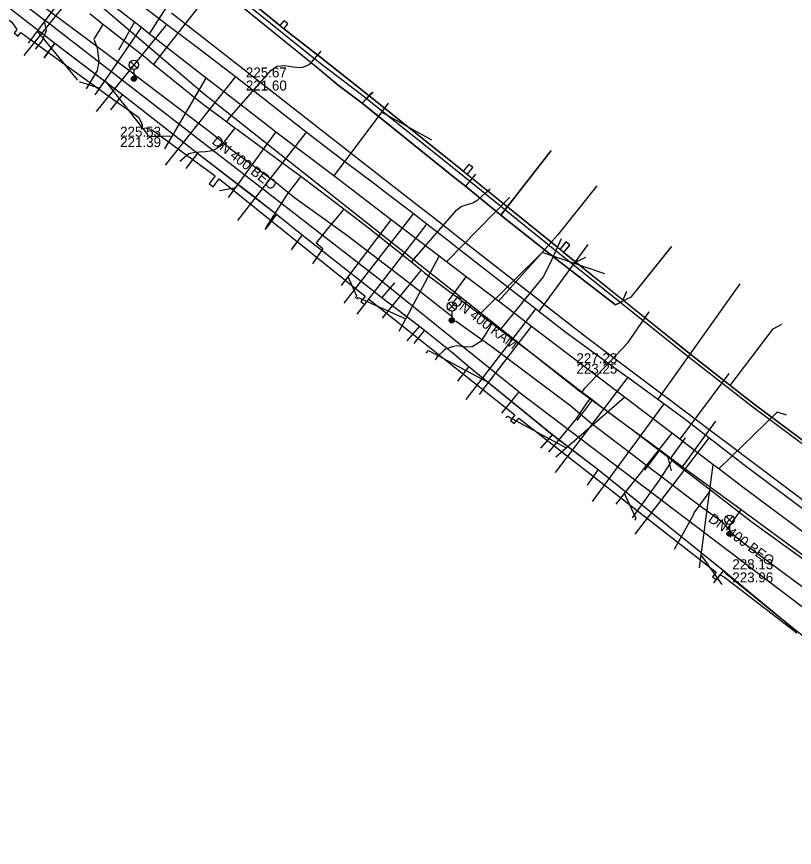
# Model space of a CAD drawing. Extents: x -595540 to -593988, y -1160850 to -1159202.
# Drawn here: x -595162.5 to -595100.3, y -1160691.9 to -1160625.5 of the extents above; entities that cross this region are included whole.
import ezdxf

# ---------------------------------------------------------------- set-up
doc = ezdxf.new("R2010")
doc.units = 0
for name, color, linetype in [('BKOM-ODVODNENI_trasa sítě', 7, 'Continuous'), ('BVK-JEDNOTNA_popisy', 7, 'Continuous'), ('BVK-JEDNOTNA_trasa sítě', 7, 'Continuous'), ('BVK-KANALIZACE_ vyřazená trasa sítě', 7, 'Continuous'), ('BVK-KANALIZACE_popisy zrušené sítě', 7, 'Continuous'), ('BVK-VODOVOD_trasa sítě', 7, 'Continuous'), ('BVK-VODOVOD_trasa zrušené sítě', 7, 'Continuous'), ('CETIN_kabel podzemní', 7, 'Continuous'), ('DESTOVA_trasa neprovozované sítě', 7, 'Continuous'), ('DSP-SDEL-VODAFONE_kabel', 7, 'Continuous'), ('EON-NN_kabel', 7, 'Continuous'), ('EON-NN_kabel nadzemní', 7, 'Continuous'), ('EON-VN_kabel', 7, 'Continuous'), ('INNOGY-STL_trasa sítě', 7, 'Continuous'), ('JEDNOTNA_trasa neprovozované sítě', 7, 'Continuous'), ('TSB_kabel VO', 7, 'Continuous'), ('TSB_lampy VO', 7, 'Continuous')]:
    doc.layers.add(name, color=color, linetype=linetype)

msp = doc.modelspace()

# ---------------------------------------------------------------- linework, layer by layer
at = {"layer": 'BKOM-ODVODNENI_trasa sítě'}
for points in [[(-595154.36, -1160628.12), (-595153.11, -1160625.91)], [(-595127.97, -1160648.22), (-595126.57, -1160646.28)]]:
    msp.add_lwpolyline(points, dxfattribs=at)
at = {"layer": 'BVK-JEDNOTNA_popisy'}
for p, q in [((-595144.196, -1160630.452), (-595144.196, -1160630.452)), ((-595105.269, -1160669.816), (-595105.269, -1160669.816))]:
    msp.add_line(p, q, dxfattribs=at)
at = {"layer": 'BVK-JEDNOTNA_trasa sítě'}
for points in [[(-595142.464, -1160634.187), (-595147.368, -1160630.377), (-595151.931, -1160626.832), (-595152.561, -1160626.342), (-595153.113, -1160625.913), (-595157.142, -1160622.783), (-595157.7, -1160622.35), (-595162.252, -1160618.813), (-595164.116, -1160617.365), (-595166.253, -1160615.704), (-595168.871, -1160613.671), (-595171.409, -1160611.699), (-595178.662, -1160606.063), (-595179.315, -1160605.556), (-595180.52, -1160604.62)], [(-595104.4, -1160663.14), (-595106.343, -1160661.662), (-595106.79, -1160661.322), (-595109.483, -1160659.274), (-595113.902, -1160655.912), (-595121.337, -1160650.257), (-595123.989, -1160648.239), (-595126.568, -1160646.278), (-595128.13, -1160645.09), (-595128.738, -1160644.627), (-595132.571, -1160641.712), (-595137.167, -1160638.216), (-595141.79, -1160634.7), (-595142.464, -1160634.187)], [(-595065.78, -1160691.95), (-595068.071, -1160690.241), (-595076.049, -1160684.289), (-595078.935, -1160682.136), (-595082.327, -1160679.606), (-595089.24, -1160674.449), (-595092.922, -1160671.703), (-595096.553, -1160668.994), (-595104.4, -1160663.14)]]:
    msp.add_lwpolyline(points, dxfattribs=at)
at = {"layer": 'BVK-KANALIZACE_ vyřazená trasa sítě'}
for p, q in [((-595117.679, -1160657.797), (-595116.496, -1160656.185)), ((-595106.62, -1160657.84), (-595109.272, -1160661.486)), ((-595109.034, -1160659.181), (-595110.216, -1160660.794)), ((-595112.261, -1160661.773), (-595111.078, -1160660.161)), ((-595110.15, -1160661.81), (-595110.425, -1160660.64)), ((-595105.747, -1160666.554), (-595104.564, -1160664.941))]:
    msp.add_line(p, q, dxfattribs=at)
for points in [[(-595147.513, -1160631.706), (-595162.801, -1160618.643), (-595179.773, -1160603.88)], [(-595117.547, -1160655.414), (-595125.405, -1160649.197), (-595147.513, -1160631.706)], [(-595119.254, -1160642.947), (-595120.487, -1160644.327), (-595125.405, -1160649.197)], [(-595085.593, -1160678.861), (-595089.898, -1160675.702), (-595094.3, -1160672.472), (-595104.564, -1160664.941), (-595109.272, -1160661.486), (-595110.216, -1160660.794), (-595110.425, -1160660.64), (-595111.078, -1160660.161), (-595116.495, -1160656.186), (-595116.496, -1160656.185), (-595117.547, -1160655.414)]]:
    msp.add_lwpolyline(points, dxfattribs=at)
at = {"layer": 'BVK-KANALIZACE_popisy zrušené sítě'}
for p, q in [((-595154.263, -1160634.274), (-595154.263, -1160634.274)), ((-595117.746, -1160652.402), (-595117.746, -1160652.402))]:
    msp.add_line(p, q, dxfattribs=at)
at = {"layer": 'BVK-VODOVOD_trasa sítě'}
for points in [[(-595156.34, -1160621.53), (-595156.44, -1160621.65), (-595161.97, -1160628.56)], [(-595099.58, -1160664.92), (-595104.34, -1160661.32), (-595107.14, -1160659.17), (-595109.04, -1160657.7), (-595110.76, -1160656.45), (-595111.22, -1160656.11), (-595113.64, -1160654.35), (-595113.86, -1160654.19), (-595118.68, -1160650.68), (-595120.74, -1160649.08), (-595121.02, -1160648.86), (-595123.43, -1160646.99), (-595127.03, -1160644.18), (-595128.07, -1160643.36), (-595129.73, -1160642.07), (-595130.82, -1160641.23), (-595133.12, -1160639.45), (-595133.98, -1160638.8), (-595136.17, -1160637.15), (-595138.67, -1160635.25), (-595139.36, -1160634.71), (-595141.09, -1160633.38), (-595143.48, -1160631.48), (-595145.04, -1160630.29), (-595148.21, -1160627.86), (-595150.54, -1160626.08), (-595152.25, -1160624.78)], [(-595150.54, -1160626.08), (-595150.62, -1160626.19), (-595156.19, -1160633.05)], [(-595145.04, -1160630.29), (-595145.1, -1160630.36), (-595150.66, -1160637.35)], [(-595139.36, -1160634.71), (-595139.44, -1160634.81), (-595144.863, -1160641.79)], [(-595130.82, -1160641.23), (-595130.9, -1160641.34), (-595136.37, -1160648.39)], [(-595129.73, -1160642.07), (-595129.83, -1160642.19), (-595135.31, -1160649.27)], [(-595120.74, -1160649.08), (-595120.67, -1160648.98), (-595116.8, -1160643.7)], [(-595111.22, -1160656.11), (-595111.13, -1160655.98), (-595104.631, -1160646.842)], [(-595121.02, -1160648.86), (-595121.08, -1160648.94), (-595126.59, -1160656.1)], [(-595113.64, -1160654.35), (-595113.7, -1160654.43), (-595119.45, -1160661.95)], [(-595110.76, -1160656.45), (-595110.84, -1160656.57), (-595116.49, -1160664.27)], [(-595107.14, -1160659.17), (-595107.28, -1160659.35), (-595113.06, -1160666.88)]]:
    msp.add_lwpolyline(points, dxfattribs=at)
at = {"layer": 'BVK-VODOVOD_trasa zrušené sítě'}
for points in [[(-595150.141, -1160625.153), (-595144.675, -1160629.427), (-595138.784, -1160634.033), (-595130.389, -1160640.598), (-595129.377, -1160641.389), (-595126.807, -1160643.399), (-595120.552, -1160648.29), (-595120.532, -1160648.306), (-595116.952, -1160651.105), (-595113.373, -1160653.798), (-595110.917, -1160655.646), (-595110.398, -1160656.036), (-595107.05, -1160658.554)], [(-595107.05, -1160658.554), (-595106.912, -1160658.661), (-595106.292, -1160659.128), (-595105.666, -1160659.597)], [(-595105.666, -1160659.597), (-595092.479, -1160669.524)]]:
    msp.add_lwpolyline(points, dxfattribs=at)
at = {"layer": 'CETIN_kabel podzemní'}
for points in [[(-595211.27, -1160576.02), (-595209.94, -1160577.6), (-595209.1, -1160576.89), (-595196.57, -1160591.75), (-595183.08, -1160607.87), (-595172.8, -1160616.17), (-595160.37, -1160625.7)], [(-595146.08, -1160623.38), (-595138.53, -1160629.5), (-595136.81, -1160630.95), (-595134.9, -1160632.39)], [(-595133.62, -1160646.42), (-595160.37, -1160625.7)], [(-595160.37, -1160625.7), (-595160.19, -1160626.61)], [(-595160.19, -1160626.61), (-595160.51, -1160627.36)], [(-595160.51, -1160627.36), (-595161.06, -1160628.07)], [(-595160.28, -1160628.67), (-595159.5, -1160627.59), (-595154.08, -1160631.69)], [(-595154.08, -1160631.69), (-595154.93, -1160632.79)], [(-595154.08, -1160631.69), (-595148.06, -1160636.38)], [(-595134.02, -1160631.5), (-595134.9, -1160632.39)], [(-595134.9, -1160632.39), (-595134.17, -1160632.97)], [(-595134.17, -1160632.97), (-595127.45, -1160638.39), (-595126.61, -1160639.03)], [(-595148.06, -1160636.38), (-595148.89, -1160637.48)], [(-595148.06, -1160636.38), (-595141.74, -1160641.26)], [(-595119.77, -1160636.18), (-595123.8, -1160641.34)], [(-595125.81, -1160638.08), (-595126.61, -1160639.03)], [(-595126.61, -1160639.03), (-595123.8, -1160641.34)], [(-595141.74, -1160641.26), (-595142.57, -1160642.38)], [(-595141.74, -1160641.26), (-595139.7, -1160642.92)], [(-595123.8, -1160641.34), (-595119.41, -1160644.82), (-595114.62, -1160648.53), (-595114.09, -1160648.26)], [(-595139.7, -1160642.92), (-595140.49, -1160643.99)], [(-595139.7, -1160642.92), (-595133.31, -1160647.93)], [(-595110.14, -1160643.85), (-595113.38, -1160647.91), (-595114.09, -1160648.26)], [(-595133.07, -1160646.85), (-595133.62, -1160646.42)], [(-595132.3, -1160646.77), (-595133.31, -1160647.93)], [(-595123.3, -1160654.74), (-595133.07, -1160646.85)], [(-595133.31, -1160647.93), (-595130.38, -1160650.17)], [(-595113.73, -1160647.45), (-595114.09, -1160648.26)], [(-595129.9, -1160650.56), (-595130.75, -1160651.63)], [(-595130.38, -1160650.17), (-595129.9, -1160650.56)], [(-595129.9, -1160650.56), (-595127.64, -1160652.37), (-595126.35, -1160653.45)], [(-595126.35, -1160653.45), (-595126.844, -1160654.092)], [(-595126.35, -1160653.45), (-595119.67, -1160658.92)], [(-595126.844, -1160654.092), (-595127.15, -1160654.49)], [(-595122.36, -1160655.49), (-595123.3, -1160654.74)], [(-595122.36, -1160655.49), (-595123.73, -1160657.21)], [(-595122.36, -1160655.49), (-595087.19, -1160682.15)], [(-595119.67, -1160658.92), (-595120.48, -1160659.85)], [(-595119.67, -1160658.92), (-595116.01, -1160661.7)], [(-595116.01, -1160661.7), (-595116.77, -1160662.8)], [(-595116.01, -1160661.7), (-595105.97, -1160669.78)], [(-595105.97, -1160669.78), (-595106.56, -1160670.52)], [(-595097.27, -1160676.84), (-595100.06, -1160674.69), (-595105.7, -1160670.1), (-595105.97, -1160669.78)]]:
    msp.add_lwpolyline(points, dxfattribs=at)
at = {"layer": 'DESTOVA_trasa neprovozované sítě'}
for p, q in [((-595157.635, -1160630.552), (-595160.88, -1160626.63)), ((-595157.53, -1160630.65), (-595155.88, -1160631.18)), ((-595129.31, -1160635.34), (-595133.34, -1160633.12)), ((-595151.88, -1160635.05), (-595150.08, -1160635)), ((-595146.32, -1160639.38), (-595145.01, -1160639.14)), ((-595127.97, -1160648.22), (-595126.568, -1160646.278)), ((-595101.69, -1160657.12), (-595106.343, -1160661.662)), ((-595100.931, -1160657.355), (-595101.69, -1160657.12)), ((-595106.074, -1160670.906), (-595107.751, -1160668.525))]:
    msp.add_line(p, q, dxfattribs=at)
for points in [[(-595154.36, -1160628.12), (-595154.22, -1160627.87), (-595153.113, -1160625.913)], [(-595152.11, -1160635.07), (-595152.01, -1160634.93), (-595155.47, -1160630.58)], [(-595135.44, -1160647.98), (-595135.33, -1160647.84), (-595136, -1160646.28)], [(-595135.33, -1160648.07), (-595135.2, -1160647.95), (-595131.41, -1160649.65)], [(-595129.764, -1160652.398), (-595129.587, -1160652.195), (-595124.772, -1160654.744)], [(-595123.4, -1160657.57), (-595123.268, -1160657.425), (-595118.572, -1160659.982)], [(-595113.06, -1160665.75), (-595112.975, -1160665.639), (-595113.887, -1160663.614)]]:
    msp.add_lwpolyline(points, dxfattribs=at)
at = {"layer": 'DSP-SDEL-VODAFONE_kabel'}
for p, q in [((-595138.534, -1160629.501), (-595146.078, -1160623.381)), ((-595159.499, -1160627.59), (-595160.358, -1160628.78)), ((-595154.082, -1160631.689), (-595155.036, -1160632.927)), ((-595134.901, -1160632.387), (-595134.13, -1160631.53)), ((-595127.451, -1160638.386), (-595134.901, -1160632.387)), ((-595148.057, -1160636.377), (-595148.999, -1160637.62)), ((-595141.744, -1160641.263), (-595142.674, -1160642.51)), ((-595139.704, -1160642.921), (-595140.584, -1160644.123)), ((-595114.623, -1160648.532), (-595119.411, -1160644.819)), ((-595113.767, -1160647.536), (-595114.094, -1160648.268)), ((-595130.311, -1160650.228), (-595131.304, -1160651.408)), ((-595126.35, -1160653.452), (-595127.264, -1160654.646)), ((-595119.669, -1160658.916), (-595120.615, -1160660.012)), ((-595116.014, -1160661.695), (-595116.889, -1160662.964)), ((-595105.968, -1160669.783), (-595106.772, -1160670.781)), ((-595105.685, -1160670.116), (-595100.058, -1160674.692))]:
    msp.add_line(p, q, dxfattribs=at)
for points in [[(-595169.241, -1160619.983), (-595159.499, -1160627.59), (-595155.911, -1160630.305), (-595154.082, -1160631.689), (-595148.057, -1160636.377), (-595143.65, -1160639.788), (-595141.744, -1160641.263), (-595139.704, -1160642.921), (-595133.311, -1160647.932), (-595130.311, -1160650.228), (-595127.635, -1160652.371), (-595126.35, -1160653.452), (-595119.669, -1160658.916), (-595116.014, -1160661.695), (-595105.968, -1160669.783), (-595100.058, -1160674.692)], [(-595159.499, -1160627.59), (-595154.082, -1160631.689), (-595148.057, -1160636.377), (-595141.744, -1160641.263), (-595139.704, -1160642.921), (-595133.311, -1160647.932), (-595130.311, -1160650.228), (-595127.635, -1160652.371), (-595126.35, -1160653.452), (-595119.669, -1160658.916), (-595116.014, -1160661.695), (-595105.968, -1160669.783), (-595105.697, -1160670.102)], [(-595134.901, -1160632.387), (-595136.813, -1160630.954), (-595138.534, -1160629.501)], [(-595123.796, -1160641.338), (-595119.844, -1160636.274)], [(-595119.411, -1160644.819), (-595123.796, -1160641.338), (-595126.61, -1160639.033), (-595127.451, -1160638.386)], [(-595110.187, -1160643.906), (-595113.38, -1160647.911), (-595114.623, -1160648.532)], [(-595105.691, -1160670.109), (-595105.685, -1160670.116)]]:
    msp.add_lwpolyline(points, dxfattribs=at)
at = {"layer": 'EON-NN_kabel'}
for points in [[(-595169.205, -1160621.829), (-595168.704, -1160622.215), (-595168.363, -1160621.77), (-595168.1, -1160621.97), (-595162.94, -1160625.91), (-595162.536, -1160626.501), (-595162.746, -1160626.775), (-595162.588, -1160626.897), (-595162.429, -1160627.019), (-595162.216, -1160626.741), (-595154.38, -1160632.4), (-595153.91, -1160632.72)], [(-595099.003, -1160659.828), (-595103.53, -1160656.48), (-595105.431, -1160654.984), (-595108.56, -1160652.52), (-595118.73, -1160644.4), (-595118.77, -1160644.363), (-595118.272, -1160643.751), (-595118.427, -1160643.624), (-595118.583, -1160643.498), (-595119.065, -1160644.09), (-595119.27, -1160643.9), (-595126.487, -1160638.093), (-595126.048, -1160637.537), (-595126.205, -1160637.413), (-595126.362, -1160637.289), (-595126.799, -1160637.842), (-595127, -1160637.68), (-595134.61, -1160631.6), (-595138.21, -1160628.72), (-595140.93, -1160626.62), (-595141.16, -1160626.431), (-595140.846, -1160626.038), (-595141.002, -1160625.913), (-595141.158, -1160625.788), (-595141.469, -1160626.177), (-595145.78, -1160622.64)], [(-595153.91, -1160632.72), (-595152.8, -1160633.51), (-595152.48, -1160634.11), (-595152.58, -1160634.44)], [(-595152.58, -1160634.44), (-595152.2, -1160634.35), (-595151.78, -1160634.47), (-595146.646, -1160638.205), (-595147.136, -1160638.837), (-595146.978, -1160638.96), (-595146.82, -1160639.082), (-595146.324, -1160638.443), (-595134.658, -1160647.833), (-595134.996, -1160648.258), (-595134.84, -1160648.383), (-595134.683, -1160648.507), (-595134.345, -1160648.082), (-595122.677, -1160657.342), (-595123.03, -1160657.777), (-595122.875, -1160657.903), (-595122.72, -1160658.029), (-595122.362, -1160657.588), (-595106.575, -1160669.911), (-595106.862, -1160670.29), (-595106.702, -1160670.411), (-595106.543, -1160670.532), (-595106.251, -1160670.146), (-595105.9, -1160670.33), (-595100.12, -1160674.78)]]:
    msp.add_lwpolyline(points, dxfattribs=at)
at = {"layer": 'EON-NN_kabel nadzemní'}
msp.add_lwpolyline([(-595105.431, -1160654.984), (-595101.997, -1160650.451), (-595101.317, -1160650.069)], dxfattribs=at)
at = {"layer": 'EON-VN_kabel'}
for points in [[(-595145.78, -1160622.64), (-595140.93, -1160626.62), (-595138.21, -1160628.72), (-595134.61, -1160631.6), (-595127, -1160637.68), (-595119.27, -1160643.9), (-595108.56, -1160652.52), (-595103.53, -1160656.48), (-595087.51, -1160668.37)], [(-595087.68, -1160668.6), (-595103.73, -1160656.64), (-595108.7, -1160652.76), (-595119.47, -1160644.15), (-595127.15, -1160637.93), (-595134.83, -1160631.81), (-595138.42, -1160629.07), (-595146.03, -1160622.92)]]:
    msp.add_lwpolyline(points, dxfattribs=at)
at = {"layer": 'INNOGY-STL_trasa sítě'}
for points in [[(-595151.57, -1160629.293), (-595151.208, -1160628.814), (-595147.955, -1160624.686), (-595147.898, -1160624.331), (-595148.01, -1160623.919), (-595148.127, -1160622.796), (-595148.175, -1160622.529), (-595148.241, -1160622.171), (-595147.595, -1160620.679)], [(-595156.68, -1160625.221), (-595155.659, -1160626.05), (-595155.469, -1160626.204), (-595152.622, -1160628.411), (-595152.282, -1160628.675), (-595151.57, -1160629.293), (-595147.706, -1160632.404), (-595146.08, -1160633.615), (-595145.718, -1160633.884), (-595145.069, -1160634.366), (-595144.928, -1160634.47), (-595140.354, -1160637.822), (-595140.004, -1160638.079), (-595139.788, -1160638.243), (-595136.371, -1160640.839), (-595134.407, -1160642.351), (-595131.304, -1160644.784), (-595130.926, -1160645.102), (-595130.171, -1160645.737), (-595129.902, -1160645.963), (-595125.402, -1160649.331), (-595125.104, -1160649.554), (-595124.504, -1160650.007), (-595123.814, -1160650.528), (-595123.147, -1160651.032), (-595121.532, -1160652.223), (-595117.283, -1160655.53), (-595116.615, -1160656.006), (-595116.05, -1160656.453), (-595114.301, -1160657.76), (-595113.373, -1160658.443), (-595110.227, -1160660.865), (-595110.101, -1160660.969), (-595109.69, -1160661.308), (-595107.682, -1160662.832), (-595107.024, -1160663.339), (-595106.398, -1160663.822), (-595103.911, -1160665.735), (-595103.6, -1160665.974), (-595098.137, -1160669.929)], [(-595155.659, -1160626.05), (-595155.72, -1160626.215), (-595156.35, -1160627.21), (-595156.36, -1160627.272), (-595156.088, -1160627.95), (-595155.961, -1160629.054), (-595156.102, -1160629.776), (-595156.991, -1160631.236)], [(-595145.718, -1160633.884), (-595145.501, -1160633.568), (-595142.212, -1160629.761), (-595141.726, -1160629.417), (-595141.103, -1160629.382), (-595140.416, -1160629.469), (-595139.845, -1160629.531), (-595139.668, -1160629.503), (-595139.284, -1160629.368), (-595139.07, -1160629.274), (-595138.182, -1160628.219)], [(-595145.069, -1160634.366), (-595145.208, -1160634.544), (-595146.149, -1160635.745), (-595146.525, -1160636.004), (-595146.865, -1160636.197), (-595147.418, -1160636.295), (-595147.901, -1160636.299), (-595148.315, -1160636.333), (-595148.759, -1160636.445), (-595149.486, -1160637.067)], [(-595139.788, -1160638.243), (-595139.975, -1160638.491), (-595140.896, -1160639.68), (-595142.612, -1160642.331)], [(-595130.926, -1160645.102), (-595130.726, -1160644.849), (-595127.342, -1160640.951), (-595126.966, -1160640.669), (-595126.495, -1160640.491), (-595126.036, -1160640.363), (-595125.626, -1160640.116), (-595125.041, -1160639.599), (-595124.646, -1160639.242)], [(-595136.371, -1160640.839), (-595136.592, -1160641.16), (-595137.577, -1160642.351), (-595138.566, -1160643.577), (-595138.047, -1160644.031), (-595138.858, -1160645.258)], [(-595123.814, -1160650.528), (-595123.652, -1160650.328), (-595120.377, -1160646.288), (-595119.675, -1160644.86), (-595118.939, -1160643.211)], [(-595130.171, -1160645.737), (-595130.326, -1160645.929), (-595131.383, -1160647.224), (-595133.301, -1160649.597)], [(-595117.283, -1160655.53), (-595117.067, -1160655.208), (-595113.635, -1160651.559), (-595111.919, -1160649.082)], [(-595124.504, -1160650.007), (-595124.598, -1160650.174), (-595125.389, -1160651.453), (-595125.748, -1160651.688), (-595126.08, -1160651.894), (-595126.525, -1160651.92), (-595127.308, -1160651.813), (-595127.6, -1160651.853), (-595128.174, -1160652.037), (-595128.293, -1160652.126), (-595128.882, -1160652.698), (-595129.043, -1160652.928)], [(-595116.615, -1160656.006), (-595116.941, -1160656.402), (-595117.795, -1160657.667), (-595119.972, -1160660.322)], [(-595110.101, -1160660.969), (-595110.193, -1160661.123), (-595111.119, -1160662.561), (-595113.294, -1160665.564)], [(-595107.024, -1160663.339), (-595107.238, -1160663.653), (-595108.101, -1160664.856), (-595108.32, -1160665.133), (-595108.407, -1160665.368), (-595109.923, -1160668.121)]]:
    msp.add_lwpolyline(points, dxfattribs=at)
at = {"layer": 'JEDNOTNA_trasa neprovozované sítě'}
for p, q in [((-595147.83, -1160620.41), (-595151.931, -1160626.832)), ((-595116.113, -1160639.016), (-595119.254, -1160642.947)), ((-595123.077, -1160639.917), (-595128.13, -1160645.09)), ((-595117.02, -1160644.74), (-595117.98, -1160645.186)), ((-595105.552, -1160654.027), (-595109.483, -1160659.274))]:
    msp.add_line(p, q, dxfattribs=at)
for points in [[(-595161.6, -1160627.59), (-595160.88, -1160626.63), (-595157.7, -1160622.35)], [(-595156.26, -1160631.73), (-595155.88, -1160631.18), (-595155.47, -1160630.58), (-595152.561, -1160626.342)], [(-595150.69, -1160636.05), (-595150.08, -1160635), (-595147.368, -1160630.377)], [(-595132.8, -1160632.4), (-595133.34, -1160633.12), (-595137.167, -1160638.216)], [(-595145.6, -1160639.95), (-595145.01, -1160639.14), (-595141.79, -1160634.7)], [(-595136.55, -1160646.99), (-595136, -1160646.28), (-595132.571, -1160641.712)], [(-595119.254, -1160642.947), (-595120.487, -1160644.327), (-595123.989, -1160648.239)], [(-595131.93, -1160650.63), (-595131.41, -1160649.65), (-595128.738, -1160644.627)], [(-595115.47, -1160646.05), (-595117.98, -1160645.186), (-595120.487, -1160644.327)], [(-595125.501, -1160655.697), (-595124.772, -1160654.744), (-595121.337, -1160650.257)], [(-595119.401, -1160660.705), (-595118.572, -1160659.982), (-595113.902, -1160655.912)], [(-595114.57, -1160664.476), (-595113.887, -1160663.614), (-595110.091, -1160658.811)], [(-595107.889, -1160669.566), (-595107.751, -1160668.525), (-595106.79, -1160661.322)]]:
    msp.add_lwpolyline(points, dxfattribs=at)
at = {"layer": 'TSB_kabel VO'}
msp.add_lwpolyline([(-595160.58, -1160624.51), (-595156.84, -1160627.28), (-595155.26, -1160628.46), (-595153.071, -1160630.131), (-595153.144, -1160630.437), (-595152.973, -1160630.205), (-595146.91, -1160634.79), (-595145.33, -1160636.12), (-595141.88, -1160638.66), (-595140.32, -1160639.93), (-595137.66, -1160641.83), (-595136.05, -1160643.01), (-595132.09, -1160646.02), (-595130.543, -1160647.215), (-595127.81, -1160649.35), (-595127.51, -1160649.712), (-595127.698, -1160649.779), (-595127.36, -1160649.838), (-595126.07, -1160650.76), (-595124.5, -1160651.88), (-595118.19, -1160656.6), (-595116.596, -1160657.962), (-595108.91, -1160663.81), (-595107.56, -1160664.84), (-595106.14, -1160665.83), (-595105.372, -1160666.715), (-595105.479, -1160666.856), (-595105.292, -1160666.807), (-595105.15, -1160666.97), (-595103.79, -1160668.02), (-595097.62, -1160672.58)], dxfattribs=at)
at = {"layer": 'TSB_lampy VO'}
for p, q in [((-595153.421, -1160629.584), (-595152.891, -1160629.054)), ((-595153.421, -1160629.054), (-595152.891, -1160629.584)), ((-595153.421, -1160629.584), (-595152.891, -1160629.054)), ((-595153.421, -1160629.054), (-595152.891, -1160629.584)), ((-595153.156, -1160629.694), (-595153.156, -1160630.444)), ((-595153.156, -1160629.694), (-595153.156, -1160630.444)), ((-595127.987, -1160648.915), (-595127.457, -1160648.385)), ((-595127.987, -1160648.385), (-595127.457, -1160648.915)), ((-595127.987, -1160648.915), (-595127.457, -1160648.385)), ((-595127.987, -1160648.385), (-595127.457, -1160648.915)), ((-595127.722, -1160649.025), (-595127.722, -1160649.775)), ((-595127.722, -1160649.025), (-595127.722, -1160649.775)), ((-595105.767, -1160665.991), (-595105.237, -1160665.461)), ((-595105.767, -1160665.461), (-595105.237, -1160665.991)), ((-595105.767, -1160665.991), (-595105.237, -1160665.461)), ((-595105.767, -1160665.461), (-595105.237, -1160665.991)), ((-595105.502, -1160666.101), (-595105.502, -1160666.851)), ((-595105.502, -1160666.101), (-595105.502, -1160666.851))]:
    msp.add_line(p, q, dxfattribs=at)
for centre, radius in [((-595153.156, -1160629.319), 0.375), ((-595153.156, -1160629.319), 0.375), ((-595153.156, -1160630.444), 0.2), ((-595153.156, -1160630.444), 0.2), ((-595153.156, -1160630.444), 0.145), ((-595153.156, -1160630.444), 0.145), ((-595153.156, -1160630.444), 0.0876), ((-595153.156, -1160630.444), 0.0876), ((-595127.722, -1160648.65), 0.375), ((-595127.722, -1160648.65), 0.375), ((-595127.722, -1160649.775), 0.2), ((-595127.722, -1160649.775), 0.2), ((-595127.722, -1160649.775), 0.145), ((-595127.722, -1160649.775), 0.145), ((-595127.722, -1160649.775), 0.0876), ((-595127.722, -1160649.775), 0.0876), ((-595105.502, -1160665.726), 0.375), ((-595105.502, -1160665.726), 0.375), ((-595105.502, -1160666.851), 0.2), ((-595105.502, -1160666.851), 0.2), ((-595105.502, -1160666.851), 0.145), ((-595105.502, -1160666.851), 0.145), ((-595105.502, -1160666.851), 0.0876), ((-595105.502, -1160666.851), 0.0876)]:
    msp.add_circle(centre, radius, dxfattribs=at)

# ---------------------------------------------------------------- texts
at = {"layer": 'BVK-JEDNOTNA_popisy'}
for s, p in [('225.67', (-595144.196, -1160630.327)), ('221.60', (-595144.196, -1160631.377)), ('228.13', (-595105.269, -1160669.691)), ('223.96', (-595105.269, -1160670.741))]:
    msp.add_text(s, height=0.8, dxfattribs=at).set_placement(p)
msp.add_text('DN 400 KAM', height=0.8, rotation=323.1317, dxfattribs=at).set_placement((-595127.814, -1160648.391))
at = {"layer": 'BVK-KANALIZACE_popisy zrušené sítě'}
for s, p in [('225.53', (-595154.263, -1160635.074)), ('221.39', (-595154.263, -1160635.906)), ('227.23', (-595117.746, -1160653.202)), ('223.25', (-595117.746, -1160654.034))]:
    msp.add_text(s, height=0.8, dxfattribs=at).set_placement(p)
for rotation, p in [(321.7731, (-595146.976, -1160635.563)), (323.72116, (-595107.26, -1160665.804))]:
    msp.add_text('DN 400 BEO', height=0.8, rotation=rotation, dxfattribs=at).set_placement(p)

doc.saveas('drawing.dxf')
